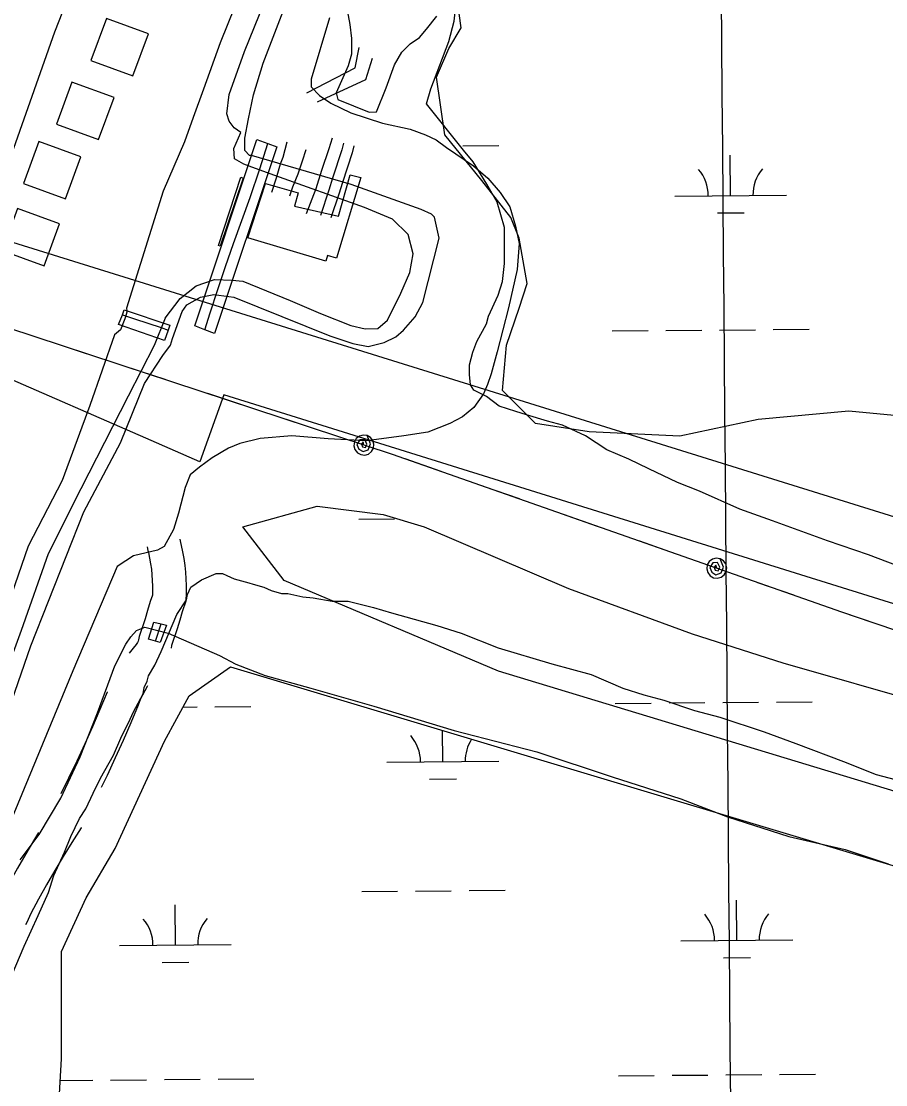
# Model space of a CAD drawing. Extents: x 3567028 to 3605064, y 510945 to 536587.
# Drawn here: x 3586301 to 3587074, y 532073 to 533023 of the extents above; entities that cross this region are included whole.
import ezdxf

# ---------------------------------------------------------------- set-up
doc = ezdxf.new("R2010")
doc.units = 0
for name, color, linetype in [('V-BLDG-OTLN', 7, 'Continuous'), ('V-BRDG-OTLN', 7, 'Continuous'), ('V-CHAN-DOCK', 7, 'Continuous'), ('V-GRID-MAJR', 7, 'Continuous'), ('V-LEVE-TOET', 7, 'Continuous'), ('V-ROAD-CNTR', 7, 'Continuous'), ('V-SITE-STRC', 7, 'Continuous'), ('V-SITE-VEGE', 7, 'Continuous'), ('V-TOPO-SHOR', 7, 'Continuous'), ('V-UTIL-LINE', 7, 'Continuous'), ('V-WETL-SWMP', 7, 'Continuous')]:
    doc.layers.add(name, color=color, linetype=linetype)

msp = doc.modelspace()

# ---------------------------------------------------------------- linework, layer by layer
at = {"layer": 'V-BLDG-OTLN'}
for points in [[(3586376.96, 533024.97), (3586363.17, 532987.42), (3586400.73, 532973.64), (3586414.51, 533011.19)], [(3586346.25, 532968.25), (3586332.47, 532930.7), (3586370.02, 532916.92), (3586383.8, 532954.47)], [(3586316.68, 532915.08), (3586302.89, 532877.53), (3586340.45, 532863.75), (3586354.23, 532901.3)], [(3586297.61, 532855.24), (3586283.83, 532817.69), (3586321.38, 532803.91), (3586335.16, 532841.46)]]:
    msp.add_lwpolyline(points, close=True, dxfattribs=at)
at = {"layer": 'V-BRDG-OTLN'}
msp.add_line((3586420.8, 532468.83), (3586425.93, 532484.13), dxfattribs=at)
for points in [[(3586511.52, 532917.03), (3586521.25, 532913.41), (3586529.38, 532910.39), (3586473.51, 532743.74), (3586465.13, 532746.92), (3586456.03, 532750.38)], [(3586392.96, 532764.74), (3586433.74, 532751.07), (3586432.18, 532746.52), (3586429.06, 532737.47), (3586387.88, 532751.54), (3586391.25, 532760.29)], [(3586414.65, 532470.58), (3586419.53, 532485.73), (3586425.94, 532484.15), (3586430.61, 532482.99), (3586424.95, 532467.65), (3586420.8, 532468.83)]]:
    msp.add_lwpolyline(points, close=True, dxfattribs=at)
for points in [[(3586465.13, 532746.94), (3586469.85, 532762.02), (3586476.64, 532782.76), (3586483.59, 532803.44), (3586490.71, 532824.07), (3586497.99, 532844.64), (3586505.43, 532865.16), (3586514.29, 532890.57), (3586521.25, 532913.41)], [(3586391.25, 532760.29), (3586402.11, 532756.7), (3586414.04, 532752.71), (3586426.03, 532748.9), (3586432.18, 532746.52)]]:
    msp.add_lwpolyline(points, dxfattribs=at)
at = {"layer": 'V-CHAN-DOCK'}
msp.add_lwpolyline([(3586604.32, 532883.06), (3586582.63, 532810.83), (3586574.57, 532813.25), (3586573.02, 532808.09), (3586503.27, 532829.14), (3586519.33, 532877.69), (3586548.41, 532869.21), (3586545.04, 532857.45), (3586584.35, 532848.32), (3586595.01, 532885.26), (3586604.32, 532883.06)], dxfattribs=at)
at = {"layer": 'V-GRID-MAJR'}
msp.add_spline([(3587066.16, 516482.6), (3587015.06, 522539.89), (3586963.93, 528600.65), (3586912.8, 534661.42), (3586912.77, 534664.87)], degree=3, dxfattribs=at)
at = {"layer": 'V-LEVE-TOET'}
for points in [[(3586266.5, 532341.17), (3586309.59, 532464.46), (3586356.95, 532584.31), (3586389.63, 532645.93), (3586411.15, 532699.01), (3586427.48, 532723.82), (3586434.35, 532733.23), (3586436.08, 532739.22), (3586444.7, 532763.2), (3586448.99, 532769.19), (3586461, 532776.02), (3586473, 532778.56), (3586490.99, 532775.95), (3586576.59, 532741.51), (3586597.14, 532734.62), (3586610.85, 532732.02), (3586625.42, 532735.42), (3586635.71, 532740.54), (3586642.57, 532746.52), (3586652.88, 532758.5), (3586659.76, 532771.33), (3586674.44, 532828.71), (3586670.19, 532847.57), (3586667.63, 532850.14), (3586658.21, 532854.44), (3586595.71, 532876.84), (3586506.66, 532902.72), (3586504.95, 532902.73), (3586500.67, 532907.02), (3586500.69, 532918.16), (3586504.15, 532935.29), (3586508.48, 532956.7), (3586517.11, 532984.95), (3586549.83, 533070.56)], [(3586576.45, 533025.72), (3586560.06, 532970.92), (3586560.04, 532964.06), (3586567.4, 532956.34), (3586577.49, 532949.46), (3586595.47, 532940.86), (3586623.72, 532931.38), (3586648.56, 532926.19), (3586662.26, 532921.02), (3586671.67, 532916.72), (3586681.08, 532909.84), (3586705.04, 532893.52), (3586717.87, 532882.35), (3586728.98, 532869.48), (3586737.52, 532856.61), (3586742.63, 532839.47), (3586746.02, 532824.04), (3586744.27, 532800.91), (3586736.49, 532766.66), (3586726.13, 532727.27), (3586720.95, 532707.57), (3586717.5, 532698.15), (3586714.06, 532689.59), (3586705.46, 532677.62), (3586695.17, 532669.07), (3586684.02, 532663.09), (3586664.3, 532655.42), (3586642.87, 532652.04), (3586609.45, 532647.82), (3586575.18, 532649.6), (3586542.63, 532652.24), (3586514.35, 532649.72), (3586496.35, 532645.47), (3586486.06, 532641.21), (3586471.48, 532632.67), (3586460.33, 532624.13), (3586451.74, 532617.29), (3586447.44, 532606.16), (3586441.4, 532583.04), (3586437.08, 532568.49), (3586428.74, 532553.38), (3586422.74, 532549.96), (3586401.31, 532544.86), (3586394.45, 532540.59), (3586386.72, 532535.47), (3586347.13, 532442.16), (3586273.95, 532266.67)]]:
    msp.add_lwpolyline(points, dxfattribs=at)
at = {"layer": 'V-ROAD-CNTR'}
for points in [[(3586095.13, 532374.5), (3586144.49, 532509.51), (3586255.67, 532800.28), (3586331.03, 533013.22), (3586444, 533301.14), (3586520.88, 533509.91), (3586571.93, 533654.79), (3586651.46, 533864.46), (3586704.45, 534018.13), (3586828.41, 534328.67), (3586954.64, 534667.72)], [(3586442.59, 532559.95), (3586443.33, 532556.88), (3586443.94, 532554.32), (3586445.15, 532548.42), (3586446.16, 532542.46), (3586446.97, 532536.47), (3586447.57, 532530.46), (3586447.98, 532524.42), (3586448.17, 532518.38), (3586448.17, 532512.33), (3586447.89, 532504.38), (3586444.73, 532494.92), (3586442.49, 532487.62), (3586440.28, 532479.74), (3586435.3, 532464.87), (3586434.8, 532462.53)], [(3586413.42, 532552.93), (3586414.16, 532549.88), (3586414.65, 532547.82), (3586415.66, 532542.9), (3586416.5, 532537.94), (3586417.17, 532532.96), (3586417.67, 532527.95), (3586418.01, 532522.93), (3586418.17, 532517.91), (3586418.17, 532512.87), (3586418.06, 532509.76), (3586416.16, 532504.07), (3586413.71, 532496.08), (3586411.59, 532488.56), (3586406.31, 532472.78), (3586405.73, 532470.05), (3586405.36, 532468.86), (3586404.87, 532467.69), (3586404.27, 532466.55), (3586403.75, 532465.75), (3586400.85, 532462.4), (3586397.44, 532458.1)], [(3586413.81, 532428.86), (3586413.52, 532428.38), (3586411.29, 532424.42), (3586409.22, 532420.37), (3586407.31, 532416.24), (3586405.44, 532411.73), (3586398.8, 532395.91), (3586391.93, 532380.13), (3586384.85, 532364.43), (3586377.58, 532348.83), (3586372.32, 532337.92)], [(3586377.8, 532423.4), (3586377.76, 532423.28), (3586371.21, 532407.71), (3586364.5, 532392.28), (3586357.58, 532376.93), (3586350.47, 532361.68), (3586343.16, 532346.52), (3586336.18, 532332.5)], [(3586354.35, 532302.18), (3586354.31, 532302.1), (3586346.09, 532289.02), (3586338.43, 532276.47), (3586330.94, 532263.82), (3586323.61, 532251.06), (3586316.46, 532238.22), (3586309.6, 532225.52), (3586305.81, 532217.55), (3586304.83, 532215.38)], [(3586316.31, 532297.82), (3586312.72, 532291.93), (3586305.02, 532278.93), (3586297.5, 532265.84), (3586290.15, 532252.64), (3586282.85, 532239.11), (3586278.57, 532230.14), (3586274.59, 532221.25), (3586270.91, 532212.48), (3586269.65, 532209.52)]]:
    msp.add_lwpolyline(points, dxfattribs=at)
at = {"layer": 'V-SITE-STRC'}
msp.add_lwpolyline([(3586477.16, 532822.09), (3586497.27, 532883.25), (3586499.21, 532882.47), (3586478.71, 532821.5)], close=True, dxfattribs=at)
at = {"layer": 'V-SITE-VEGE'}
for p, q in [((3586687.92, 533022.51), (3586689.84, 533041.4)), ((3586683.17, 533004.58), (3586687.92, 533022.51)), ((3586667.04, 532962.11), (3586683.17, 533004.58)), ((3586663.24, 532948.89), (3586667.04, 532962.11)), ((3586696.22, 532907.29), (3586663.24, 532948.89)), ((3586704.7, 532896.88), (3586696.22, 532907.29)), ((3586716.94, 532877.03), (3586704.7, 532896.88)), ((3586726.36, 532860.96), (3586716.94, 532877.03)), ((3586732.93, 532838.28), (3586726.36, 532860.96)), ((3586732.87, 532806.17), (3586732.93, 532838.28)), ((3586730.95, 532790.12), (3586732.87, 532806.17)), ((3586727.16, 532777.85), (3586730.95, 532790.12)), ((3586718.62, 532758.98), (3586727.16, 532777.85)), ((3586716.72, 532752.37), (3586718.62, 532758.98)), ((3586708.2, 532736.33), (3586716.72, 532752.37)), ((3586704.4, 532726.89), (3586708.2, 532736.33)), ((3586701.55, 532715.57), (3586704.4, 532726.89)), ((3586701.54, 532707.07), (3586701.55, 532715.57)), ((3586702.46, 532697.62), (3586701.54, 532707.07)), ((3586705.29, 532692.9), (3586702.46, 532697.62)), ((3586716.61, 532687.21), (3586705.29, 532692.9)), ((3586727.93, 532678.69), (3586716.61, 532687.21)), ((3586743.03, 532673.94), (3586727.93, 532678.69)), ((3586752.47, 532671.09), (3586743.03, 532673.94)), ((3586771.35, 532665.39), (3586752.47, 532671.09)), ((3586784.56, 532661.59), (3586771.35, 532665.39)), ((3586805.32, 532652.11), (3586784.56, 532661.59)), ((3586824.18, 532639.8), (3586805.32, 532652.11)), ((3586844, 532631.27), (3586824.18, 532639.8)), ((3586861.93, 532622.73), (3586844, 532631.27)), ((3586887.41, 532610.42), (3586861.93, 532622.73)), ((3586907.22, 532602.83), (3586887.41, 532610.42)), ((3586943.08, 532586.71), (3586907.22, 532602.83)), ((3586972.34, 532576.27), (3586943.08, 532586.71)), ((3587021.41, 532558.24), (3586972.34, 532576.27)), ((3587058.22, 532545.9), (3587021.41, 532558.24)), ((3587112.96, 532525.02), (3587058.22, 532545.9))]:
    msp.add_line(p, q, dxfattribs=at)
msp.add_lwpolyline([(3586289.36, 532163.18), (3586303.58, 532196.21), (3586315.91, 532223.57), (3586325.39, 532244.34), (3586330.14, 532259.44), (3586339.62, 532280.2), (3586345.31, 532294.35), (3586352.89, 532310.39), (3586358.57, 532318.88), (3586365.21, 532333.04), (3586371.84, 532346.25), (3586383.21, 532367), (3586389.85, 532382.1), (3586398.38, 532399.08), (3586401.22, 532405.69), (3586409.75, 532421.73), (3586410.7, 532427.39), (3586413.55, 532433.06), (3586414.5, 532437.78), (3586420.18, 532447.21), (3586425.87, 532459.48), (3586440.1, 532492.5), (3586448.62, 532505.71), (3586449.57, 532510.43), (3586452.41, 532517.04), (3586461.87, 532523.63), (3586475.1, 532529.27), (3586480.77, 532529.26), (3586484.54, 532527.37), (3586491.15, 532524.53), (3586504.36, 532520.72), (3586508.14, 532519.77), (3586517.58, 532516.92), (3586524.18, 532514.08), (3586533.62, 532511.23), (3586539.29, 532511.22), (3586552.5, 532508.36), (3586561.95, 532507.4), (3586578.94, 532504.54), (3586593.1, 532504.51), (3586615.76, 532498.81), (3586631.8, 532494.06), (3586672.39, 532482.65), (3586694.1, 532476), (3586727.13, 532462.72), (3586775.27, 532448.47), (3586810.19, 532438.97), (3586838.5, 532426.64), (3586857.38, 532420.95), (3586875.32, 532416.19), (3586902.69, 532406.7), (3586925.34, 532400.99), (3586964.98, 532387.7), (3586993.3, 532377.27), (3587035.76, 532361.14), (3587065.02, 532349.75), (3587093.34, 532342.15)], dxfattribs=at)
at = {"layer": 'V-TOPO-SHOR'}
for points in [[(3586395.71, 532763.64), (3586395.14, 532766.5), (3586428.13, 532871.16), (3586447.2, 532915.12), (3586454.76, 532936.73), (3586464.17, 532962.19), (3586478.88, 533003.56), (3586505.14, 533068.68)], [(3586497.11, 532923.13), (3586491.29, 532927.41), (3586486.64, 532933.25), (3586484.71, 532939.86), (3586486.68, 532956.96), (3586500.35, 532995.42), (3586526.51, 533060.28)], [(3586592.27, 533032.33), (3586594.57, 533019.5), (3586596.11, 533007.06), (3586596.08, 532993.07), (3586592.96, 532982.58), (3586582.42, 532958.5), (3586583.96, 532952.66), (3586611.93, 532941.34), (3586618.54, 532941.72), (3586627.12, 532963.08), (3586634.55, 532983.67), (3586641.17, 532994.93), (3586648.57, 533002.3), (3586656.74, 533008.12), (3586662.98, 533015.49), (3586672.32, 533027.14)], [(3586507.09, 532892.19), (3586499.79, 532894.81), (3586491.64, 532899.48), (3586490.88, 532908.81), (3586497.11, 532923.13)], [(3586473.6, 532791.69), (3586489.44, 532791.24), (3586498.83, 532790.25), (3586541.17, 532773.08), (3586568.36, 532761.37), (3586595.55, 532750.83), (3586608.37, 532747.69), (3586619.64, 532748.06), (3586628.2, 532755.43), (3586640.29, 532779.51), (3586648.1, 532798.15), (3586651.24, 532814.86), (3586646.6, 532831.97), (3586632.64, 532845.6), (3586607.78, 532856.14), (3586527.69, 532884.82), (3586507.09, 532892.19)], [(3586429.59, 532757.33), (3586442.84, 532774.8), (3586457.24, 532786.05), (3586473.6, 532791.69)], [(3586395.71, 532763.64), (3586393.56, 532756.64), (3586389.53, 532746.92), (3586384.37, 532742.35), (3586362.17, 532679.41), (3586337.32, 532612.34), (3586306.99, 532553.51), (3586283.32, 532484.47), (3586261.63, 532425.63), (3586248.61, 532389.15), (3586228.91, 532347.57), (3586217.49, 532324.44)], [(3586429.59, 532757.33), (3586419.83, 532732.87), (3586396.35, 532687.61), (3586354.27, 532604.86), (3586324.83, 532546.63), (3586300.75, 532478.27), (3586279.01, 532419.32), (3586265.72, 532382.06), (3586245.56, 532339.52), (3586234.07, 532316.25)], [(3586299.9, 532273.48), (3586316.98, 532295.91), (3586336.4, 532328.41), (3586353.5, 532365.55), (3586369.05, 532404.63), (3586384.62, 532446.81), (3586394.33, 532466.15), (3586398.99, 532472.73), (3586404.03, 532478.14), (3586411.39, 532481.23), (3586432.3, 532475.77), (3586477.95, 532455.94), (3586492.65, 532448.17), (3586518.97, 532438.06), (3586559.6, 532426.75), (3586616.11, 532410.78), (3586687.71, 532388.97), (3586761.63, 532369.87), (3586828.97, 532347.68), (3586890.5, 532327.82), (3586932.29, 532311.87), (3586986.86, 532294.35), (3587037.18, 532282.65), (3587075.88, 532269.8)]]:
    msp.add_lwpolyline(points, dxfattribs=at)
at = {"layer": 'V-UTIL-LINE'}
for points in [[(3596327.84, 519244.75), (3596555.73, 520553.55), (3596608.67, 520856.41), (3596642.75, 521383.23), (3596692.82, 522850), (3596727.62, 524403.39), (3596836.4, 524401.59), (3596810.27, 524627.49), (3596703.19, 525544.98), (3596437.4, 527490.36), (3596297.25, 528599.71), (3596136.12, 529068.6), (3595798.55, 529823.13), (3595723.95, 529790.57), (3593807.53, 530393.43), (3590721.46, 531321.39), (3590641.14, 531392.88), (3586481.85, 532688.71), (3586460.6, 532628.87), (3586412.1, 532649.96), (3586125.99, 532775.17), (3585921.61, 532944.8), (3585269.66, 534343.27), (3585128.28, 534649.82)], [(3591245.75, 531186.07), (3590813.43, 531316.05), (3589953.9, 531566.16), (3589097.94, 531821.9), (3588271.28, 532086.65), (3587446.76, 532354.74), (3587034.43, 532494.67), (3586632.86, 532635.47), (3586214.33, 532773.19), (3585910.41, 533053.98), (3585734.39, 533425.36), (3585548.53, 533820.99), (3585363.4, 534224.67), (3585184.13, 534603.21), (3585160.3, 534653.34)], [(3585262.89, 534650.95), (3586025.62, 533001.31), (3586128.15, 532876.49), (3589487.52, 531831.15), (3594583.76, 530246.17), (3594630.25, 530174.41), (3594544.43, 526966.93), (3594544.44, 526966.22), (3594533.46, 526554.79), (3594478.66, 524510.15), (3594531.73, 524441.63), (3594542.49, 524391.38), (3594726.3, 524375.64), (3594242.08, 521684.28), (3594146.02, 521331.76), (3594061.42, 521334.49), (3594004.16, 521248), (3593910.38, 521193.73), (3593722.33, 520581.03), (3593792.25, 520296.65)], [(3586556.25, 532958.46), (3586599.23, 532980.92), (3586602.95, 532999.18)], [(3586565.76, 532950.48), (3586608.92, 532970.61), (3586614.98, 532989.45)], [(3586578.91, 532918.21), (3586575.79, 532908.5), (3586569.34, 532889.08), (3586564.07, 532872.97), (3586555.67, 532850.64)], [(3586538.3, 532914.39), (3586534.59, 532900.8), (3586532.25, 532894.98), (3586528.72, 532882.35), (3586524.62, 532869.54)], [(3586589, 532913.72), (3586587.44, 532907.7), (3586579.24, 532882.27), (3586575.72, 532871.78), (3586568.3, 532848.87)], [(3586598.13, 532911.18), (3586596.57, 532904.97), (3586587.97, 532878.56), (3586584.65, 532868.08), (3586577.62, 532846.91)], [(3586555.38, 532907.56), (3586551.87, 532897.66), (3586548.16, 532885.82), (3586543.28, 532874.17), (3586540.74, 532866.21)], [(3586359.28, 532725.5), (3586326.98, 532736.12)], [(3586429.57, 532702.37), (3586397.27, 532712.99)], [(3586499.86, 532679.24), (3586467.56, 532689.86)], [(3586570.15, 532656.11), (3586537.85, 532666.73)], [(3586607.2, 532643.92), (3586606.38, 532646.68), (3586604.93, 532644.86), (3586605.78, 532642.24), (3586608.64, 532641.64), (3586609.86, 532644.81), (3586607.85, 532649.05), (3586603.61, 532648.57), (3586600.91, 532644.52), (3586602.77, 532640.34), (3586606.61, 532638.05), (3586611.1, 532639.81), (3586613.13, 532644.93), (3586610.01, 532652.47), (3586606.52, 532652.89), (3586603.14, 532651.95), (3586600.38, 532649.79), (3586598.65, 532646.73), (3586598.22, 532643.24), (3586599.16, 532639.86), (3586601.33, 532637.09), (3586604.38, 532635.37), (3586607.87, 532634.94), (3586611.25, 532635.88), (3586614.02, 532638.05), (3586615.75, 532641.1), (3586616.17, 532644.59), (3586615.23, 532647.97), (3586613.07, 532650.74), (3586610.01, 532652.47)], [(3586676.25, 532620.26), (3586644.17, 532631.51)], [(3586746.09, 532595.77), (3586714, 532607.02)], [(3586815.92, 532571.29), (3586783.83, 532582.54)], [(3586885.75, 532546.8), (3586853.66, 532558.05)], [(3586922.55, 532533.9), (3586921.79, 532536.67), (3586920.31, 532534.88), (3586921.1, 532532.25), (3586923.95, 532531.6), (3586925.23, 532534.75), (3586923.3, 532539.02), (3586919.05, 532538.63), (3586916.28, 532534.63), (3586918.05, 532530.41), (3586921.85, 532528.05), (3586926.38, 532529.72), (3586928.5, 532534.8), (3586925.53, 532542.39), (3586922.05, 532542.89), (3586918.65, 532542.01), (3586915.84, 532539.9), (3586914.06, 532536.88), (3586913.57, 532533.4), (3586914.44, 532530), (3586916.55, 532527.19), (3586919.57, 532525.41), (3586923.05, 532524.91), (3586926.45, 532525.79), (3586929.26, 532527.9), (3586931.05, 532530.92), (3586931.54, 532534.4), (3586930.66, 532537.8), (3586928.55, 532540.61), (3586925.53, 532542.39)], [(3586991.44, 532509.75), (3586959.36, 532521)], [(3587061.36, 532485.53), (3587034.43, 532494.67), (3587029.19, 532496.51)]]:
    msp.add_lwpolyline(points, dxfattribs=at)
at = {"layer": 'V-WETL-SWMP'}
for p, q in [((3586694.24, 533016.7), (3586690.55, 533042.48)), ((3586683.18, 532998.28), (3586694.24, 533016.7)), ((3586672.13, 532972.49), (3586683.18, 532998.28)), ((3586679.5, 532920.92), (3586672.13, 532972.49)), ((3586712.65, 532880.4), (3586679.5, 532920.92)), ((3586695.71, 532911.24), (3586727.71, 532911.51)), ((3586934.94, 532866.83), (3586934.63, 532902.83)), ((3586738.44, 532847.25), (3586712.65, 532880.4)), ((3586884.94, 532866.41), (3586984.94, 532867.25)), ((3586923.07, 532851.3), (3586947.07, 532851.5)), ((3586745.81, 532828.83), (3586738.44, 532847.25)), ((3586753.17, 532788.31), (3586745.81, 532828.83)), ((3586745.81, 532766.21), (3586753.17, 532788.31)), ((3586734.76, 532733.06), (3586745.81, 532766.21)), ((3586925.11, 532746.67), (3586957.11, 532746.94)), ((3586973.11, 532747.08), (3587005.1, 532747.35)), ((3586829.11, 532745.86), (3586861.11, 532746.13)), ((3586877.11, 532746.27), (3586909.11, 532746.54)), ((3586731.07, 532692.54), (3586734.76, 532733.06)), ((3586760.54, 532663.07), (3586731.07, 532692.54)), ((3587040.49, 532674.12), (3586959.46, 532666.75)), ((3587081.01, 532670.44), (3587040.49, 532674.12)), ((3586808.43, 532655.7), (3586760.54, 532663.07)), ((3586959.46, 532666.75), (3586889.47, 532652.02)), ((3586889.47, 532652.02), (3586808.43, 532655.7)), ((3586602.5, 532577.77), (3586634.49, 532578.04)), ((3586975.89, 532414.41), (3587007.89, 532414.68)), ((3586445.65, 532409.94), (3586458, 532410.04)), ((3586474, 532410.17), (3586506, 532410.44)), ((3586831.89, 532413.19), (3586863.89, 532413.46)), ((3586879.89, 532413.6), (3586911.89, 532413.87)), ((3586927.89, 532414), (3586959.89, 532414.27)), ((3586677.73, 532361.15), (3586677.5, 532388.96)), ((3586627.74, 532360.73), (3586727.73, 532361.57)), ((3586665.86, 532345.62), (3586689.86, 532345.82)), ((3586605.3, 532245.1), (3586637.3, 532245.37)), ((3586653.3, 532245.51), (3586685.3, 532245.78)), ((3586701.3, 532245.91), (3586733.3, 532246.18)), ((3586940.53, 532201.5), (3586940.22, 532237.5)), ((3586438.64, 532197.26), (3586438.33, 532233.26)), ((3586388.64, 532196.84), (3586488.63, 532197.69)), ((3586890.53, 532201.08), (3586990.52, 532201.92)), ((3586426.77, 532181.73), (3586450.77, 532181.94)), ((3586928.66, 532185.97), (3586952.66, 532186.17)), ((3586978.69, 532081.75), (3587010.69, 532082.02)), ((3586335.78, 532076.32), (3586364.81, 532076.57)), ((3586380.81, 532076.7), (3586412.81, 532076.97)), ((3586428.81, 532077.11), (3586460.8, 532077.38)), ((3586476.8, 532077.51), (3586508.8, 532077.78)), ((3586834.7, 532080.53), (3586866.7, 532080.8)), ((3586882.7, 532080.94), (3586914.7, 532081.21)), ((3586930.7, 532081.34), (3586962.69, 532081.61))]:
    msp.add_line(p, q, dxfattribs=at)
for points in [[(3587419.91, 532232.09), (3586727.39, 532442.06), (3586535.84, 532523.09), (3586499, 532570.98), (3586565.31, 532589.4), (3586624.25, 532582.03), (3586661.08, 532570.98), (3586790.01, 532515.73), (3586900.52, 532475.21), (3586981.56, 532449.42), (3587110.48, 532412.59)], [(3586333.24, 532033.18), (3586336.93, 532095.8), (3586336.93, 532162.1), (3586336.93, 532191.57), (3586359.03, 532239.46), (3586384.81, 532283.66), (3586429.02, 532379.44), (3586451.12, 532419.95), (3586487.96, 532445.74), (3587324.13, 532195.25)]]:
    msp.add_lwpolyline(points, dxfattribs=at)
for centre, start, end in [((3586879.69, 532866.84), 359.71153, 41.25519), ((3586990.17, 532867.77), 139.71153, 181.25518), ((3586622.49, 532361.16), 359.71153, 41.25519), ((3586732.97, 532362.09), 147.14493, 181.25518), ((3586885.28, 532201.51), 359.71153, 41.25519), ((3586995.76, 532202.44), 139.71153, 181.25518), ((3586383.39, 532197.27), 359.71153, 41.25519), ((3586493.87, 532198.21), 139.71153, 181.25518)]:
    msp.add_arc(centre, 35.25, start, end, dxfattribs=at)

doc.saveas('drawing.dxf')
